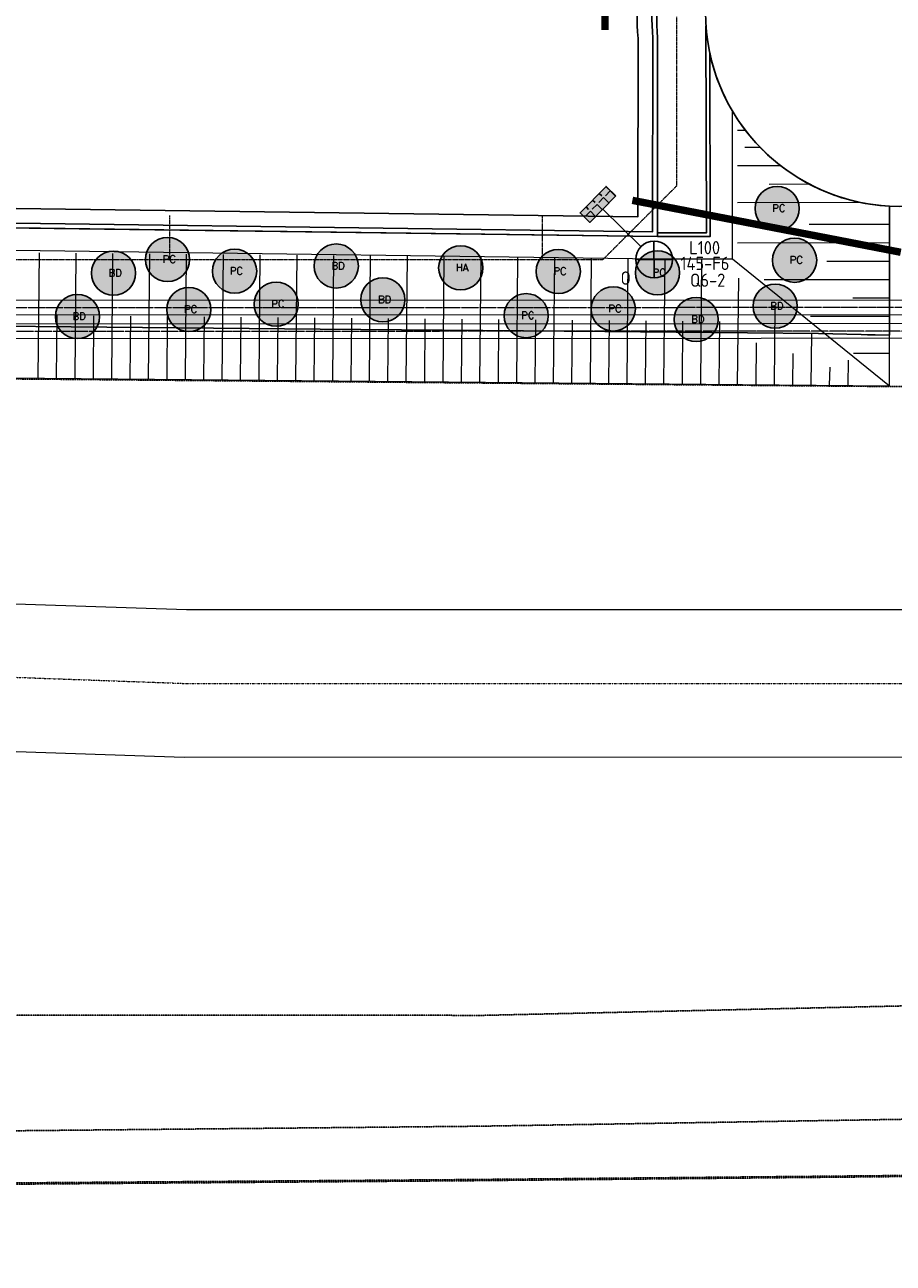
# Model space of a CAD drawing. Header units: metres. Extents: x -270273 to 328371, y -146885 to 591473.
# Tile 266 of 473: x -121995 to -98404, y 363669 to 397309. Entities that reach past the tile are written whole.
import ezdxf
from ezdxf.enums import TextEntityAlignment as Align
from ezdxf.lldxf.tags import DXFTag

# ---------------------------------------------------------------- set-up
doc = ezdxf.new("R2010")
doc.units = ezdxf.units.M
for name, pattern in [('DASHED', [19.05, 12.7, -6.35]), ('GRENS', [1, 0.5, -0.25, 0, -0.25]), ('RI-AWZI_PROCESLEIDING', [18.45, 6, -1.8, 1.75, -1.8, 1.75, -1.8, 1.75, -1.8]), ('RI-AWZI_TERREINRIOLERING', [19.8, 6, -1.8, 2.4, -1.8, 1.8, -1.8, 2.4, -1.8]), ('STIPPELFIJN', [0.375, 0.25, -0.125])]:
    doc.linetypes.add(name, pattern=pattern)
doc.layers.get('0').update_dxf_attribs({"color": 151})
for name, color, linetype, lineweight in [('B-CO-BC-BETONVORM-G', 50, 'Continuous', 18), ('B-XX-KG-KADASTRAAL-G', 2, 'GRENS', 18), ('B-XX-RI-AWZI_PROCESLEIDING-G', 30, 'RI-AWZI_PROCESLEIDING', 18), ('B-XX-RI-AWZI_TERREINRIOLERING-G', 211, 'RI-AWZI_TERREINRIOLERING', 18), ('B-XX-VH-TALUDARCERING-GV', 150, 'Continuous', 18), ('B-XX-WH-WATER-G', 150, 'Continuous', 18)]:
    doc.layers.add(name, color=color, linetype=linetype, lineweight=lineweight)
for name, color, linetype in [('B-ME-IE-VERLICHTING-G', 253, 'Continuous'), ('B-XX-GR-SIERPLANTEN-G', 210, 'Continuous'), ('B-XX-OG-BEBOUWING-G', 1, 'Continuous'), ('B-XX-VH-KANTVERHARDING-G', 253, 'Continuous'), ('B-XX-VH-KANTVERHARDING-GN', 60, 'STIPPELFIJN'), ('B-XX-VH-MOLGOOT-V', 60, 'Continuous')]:
    doc.layers.add(name, color=color, linetype=linetype)
doc.layers.add('B-XX-KL-ELEKTRA-G_HDSR', color=190, linetype='HDSR_Elektra', transparency=0.5)
doc.styles.add('100 ROMANS 2 MM KONINGSSTAL', font='romans.shx', dxfattribs={"height": 0.2})
doc.styles.add('BURO-018', font='Isocp.shx', dxfattribs={"height": 360})
doc.styles.get("Standard").update_dxf_attribs({"font": 'iv-font.shx'})
tags = doc.linetypes.add('HDSR_Elektra', pattern='A,25,-2,["E",Standard,S=1.5,R=0,X=0,Y=-0.75],-4', length=31).pattern_tags.tags
tags[6] = DXFTag(74, 10)

# ---------------------------------------------------------------- blocks, each defined once
blk = doc.blocks.new('talud2')
at = {"layer": 'B-XX-VH-TALUDARCERING-GV'}
for points in [[(0, 0), (0, 3.4)], [(0.5, 0), (0.5, 1.7)]]:
    blk.add_lwpolyline(points, dxfattribs=at)
blk = doc.blocks.new('E00525')
at = {"linetype": 'ByBlock'}
h = blk.add_hatch(dxfattribs=at)
h.set_pattern_fill('ANGLE', color=0, scale=0.184386, style=0)
h.set_pattern_definition([(360, (-37.6733, -34.0193), (6e-17, 1.287937), [0.93668, -0.351256]), (90, (-37.6733, -34.0193), (-1.287937, 1e-16), [0.93668, -0.351256])])
edge = h.paths.add_edge_path()
edge.add_line((-2.52, 2.86), (2.52, 2.86))
edge.add_line((2.52, 2.86), (2.52, 1))
edge.add_line((2.52, 1), (-2.52, 1))
edge.add_line((-2.52, 1), (-2.52, 2.86))
h = blk.add_hatch(color=0, dxfattribs=at)
edge = h.paths.add_edge_path()
edge.add_line((-2.52, 2.86), (2.52, 2.86))
edge.add_line((2.52, 2.86), (2.52, 1))
edge.add_line((2.52, 1), (-2.52, 1))
edge.add_line((-2.52, 1), (-2.52, 2.86))
at = {"color": 0, "linetype": 'ByBlock'}
for p, q in [((-1.77, 14.39), (1.77, 10.85)), ((1.77, 14.39), (-1.77, 10.85)), ((0, 10.1), (0, 2.86))]:
    blk.add_line(p, q, dxfattribs=at)
blk.add_lwpolyline([(-2.52, 2.86), (2.52, 2.86), (2.52, 1), (-2.52, 1)], close=True, dxfattribs=at)
blk.add_circle((0, 12.62), 2.5, dxfattribs=at)
at = {"color": 0, "linetype": 'ByBlock', "style": 'BURO-018'}
for tag, p in [('E_GKAST', (0, 20.62)), ('E_GROEP', (0, 17.62)), ('E_SGROEP', (4.5, 17.62)), ('E_ARMCODE', (0, 12.62)), ('E_SLET', (4.5, 11.62))]:
    blk.add_attdef(tag, text='', height=1.8, dxfattribs=at).set_placement(p, align=Align.MIDDLE)
blk = doc.blocks.new('prunus hoog')
at = {"layer": 'B-XX-GR-SIERPLANTEN-G'}
h = blk.add_hatch(color=116, dxfattribs=at)
edge = h.paths.add_edge_path()
edge.add_arc((0.129, 0.093), 0.6, -97.4699, 262.5301)
at = {"layer": 'B-XX-GR-SIERPLANTEN-G', "color": 116}
blk.add_circle((0.129, 0.093), 0.6, dxfattribs=at)
at = {"layer": 'B-XX-GR-SIERPLANTEN-G', "color": 7, "insert": (-0.003, 0.202), "char_height": 0.2, "attachment_point": 1, "style": '100 ROMANS 2 MM KONINGSSTAL'}
blk.add_mtext_dynamic_manual_height_columns('PC', width=1.24572, gutter_width=1, heights=[0], dxfattribs=at)
blk = doc.blocks.new('buddleja')
at = {"layer": 'B-XX-GR-SIERPLANTEN-G'}
h = blk.add_hatch(color=150, dxfattribs=at)
edge = h.paths.add_edge_path()
edge.add_arc((0, 0), 0.6, 0, 360)
at = {"layer": 'B-XX-GR-SIERPLANTEN-G', "color": 150}
blk.add_circle((0, 0), 0.6, dxfattribs=at)
at = {"layer": 'B-XX-GR-SIERPLANTEN-G', "color": 7, "insert": (-0.132, 0.109), "char_height": 0.2, "attachment_point": 1, "style": '100 ROMANS 2 MM KONINGSSTAL'}
blk.add_mtext_dynamic_manual_height_columns('BD', width=1.24572, gutter_width=1, heights=[0], dxfattribs=at)
blk = doc.blocks.new('hydrangea')
at = {"layer": 'B-XX-GR-SIERPLANTEN-G'}
h = blk.add_hatch(color=254, dxfattribs=at)
edge = h.paths.add_edge_path()
edge.add_arc((0, 0), 0.6, -97.4699, 262.5301)
at = {"layer": 'B-XX-GR-SIERPLANTEN-G', "color": 7}
blk.add_circle((0, 0), 0.6, dxfattribs=at)
at = {"layer": 'B-XX-GR-SIERPLANTEN-G', "color": 7, "insert": (-0.132, 0.109), "char_height": 0.2, "attachment_point": 1, "style": '100 ROMANS 2 MM KONINGSSTAL'}
blk.add_mtext_dynamic_manual_height_columns('HA', width=1.24572, gutter_width=1, heights=[0], dxfattribs=at)

msp = doc.modelspace()

# ---------------------------------------------------------------- linework, layer by layer
at = {"layer": 'B-CO-BC-BETONVORM-G'}
for points in [[(-128943.9409, 389826.3216), (-81640.085, 389841.0377)], [(-128943.8544, 389426.3216), (-81639.9606, 389441.0377)]]:
    msp.add_lwpolyline(points, dxfattribs=at)
for points in [[(-75048.9131, 389193.1042), (-128943.8004, 389176.4954, -0.1989116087)], [(-75048.8266, 388793.1042), (-128943.7139, 388776.4954, -0.1989116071)]]:
    msp.add_lwpolyline(points, format="xyb", dxfattribs=at)
at = {"layer": 'B-XX-KG-KADASTRAAL-G', "ltscale": 0.8}
msp.add_lwpolyline([(-130677.9589, 379891.208), (-117630.3939, 379417.5318), (-97699.8172, 379416.0543), (-65070.684, 380658.4961), (-39535.1686, 382011.4777), (-36927.9394, 383394.8111), (-29491.709, 383722.6133), (-29491.709, 383722.6133), (-24451.4364, 383769.0845), (-24451.4364, 383769.0845), (-16060.81, 384072.8923), (-14069.1184, 383559.15), (-13630.5962, 383857.4477), (-12850.6821, 383930.9126), (41162.802, 387408.4891), (73551.2991, 389211.7677), (81424.5123, 451593.4567), (44614.2405, 459198.0254), (45097.0284, 508232.8921), (959.0207, 511436.23), (959.0207, 511436.23), (782.1343, 509443.6199), (-50800.4104, 512926.7489), (-187973.8805, 509712.4139)], dxfattribs=at)
at = {"layer": 'B-XX-KL-ELEKTRA-G_HDSR', "linetype": 'DASHED', "const_width": 200}
for points in [[(-88427.2626, 411646.212), (-88426.0271, 405930.136), (-106235.4592, 405926.2865), (-106233.5659, 397166.7371)], [(-98198.6293, 391129.5503), (-105489.5679, 392539.8897)]]:
    msp.add_lwpolyline(points, dxfattribs=at)
at = {"layer": 'B-XX-OG-BEBOUWING-G'}
msp.add_circle((-98230.749, 397649.4379), 5274.4446, dxfattribs=at)
at = {"layer": 'B-XX-RI-AWZI_PROCESLEIDING-G'}
msp.add_lwpolyline([(-128943.8976, 389626.3216), (-81640.0228, 389641.0377), (-78766.7029, 389641.9316)], dxfattribs=at)
msp.add_lwpolyline([(-75048.8698, 388993.1042), (-128943.7572, 388976.4954, -0.1989116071)], format="xyb", dxfattribs=at)
at = {"layer": 'B-XX-RI-AWZI_TERREINRIOLERING-G'}
for points in [[(-104294.0149, 397520.2445), (-104293.0221, 392927.0836), (-106292.5898, 390926.6514), (-128644.1776, 390921.8202)], [(-118067.127, 392124.6806), (-118066.8675, 390924.1064)], [(-107939.8176, 392130.43), (-107939.5573, 390926.2954)]]:
    msp.add_lwpolyline(points, dxfattribs=at)
at = {"layer": 'B-XX-VH-KANTVERHARDING-G'}
for points in [[(-129601.6111, 391889.7455), (-120899.205, 391772.3174), (-104810.7864, 391555.2244), (-104803.7791, 396956.0072, -0.4205144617), (-98636.7063, 404156.5907), (-88324.3649, 404057.8176), (-81615.5195, 404078.459), (-81581.7059, 409182.3168), (-89741.3674, 409182.2989), (-97443.8675, 409182.282)], [(-139279.2241, 388787.7045), (-139298.203, 391304.8274, -0.4541330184), (-138367.1851, 392138.0378), (-120897.4509, 391902.3056), (-104940.6155, 391686.9881), (-104933.7865, 396950.4029, -0.4204769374), (-98640.3798, 404286.6319), (-88323.9423, 404187.8195), (-81744.6637, 404208.0623), (-81712.5701, 409052.3165), (-89741.3672, 409052.2989), (-97448.7638, 409052.282)]]:
    msp.add_lwpolyline(points, format="xyb", dxfattribs=at)
for points in [[(-104811.1341, 391655.2238), (-103472.6897, 391659.8784), (-103492.2341, 397279.9237)], [(-104810.7864, 391555.2244), (-103372.3425, 391560.2267), (-103389.7011, 396551.7223)]]:
    msp.add_lwpolyline(points, dxfattribs=at)
msp.add_lwpolyline([(-129401.6293, 391887.047), (-129438.0892, 389185.0592), (-113970.6869, 389044.4905), (-106236.9858, 388974.2062), (-102362.1167, 388938.9912), (-100435.3863, 388921.481), (-98508.854, 388882.1604), (-98508.9675, 390382.1604), (-98509.6106, 392382.3703, -0.3392458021), (-103389.7011, 396551.7223), (-103372.3425, 391560.2267), (-104810.7864, 391555.2244)], format="xyb", close=True, dxfattribs=at)
at = {"layer": 'B-XX-VH-KANTVERHARDING-GN'}
for points in [[(-140356.968, 387920.2862), (-138467.0163, 387829.7244), (-98439.949, 387482.0732), (-78966.7129, 387861.2544), (-49899.8734, 389110.1899), (-29617.4446, 390109.9813)], [(-151118.2933, 365879.0673), (-150459.5633, 377001.1682), (-151116.623, 365746.6582), (-128073.7714, 365808.5456), (-109958.2803, 365941.9068), (-84504.7248, 366181.246), (-61126.2063, 366377.6163), (-44121.7042, 366564.6979), (-39838.5856, 366428.9417), (8388.871, 367567.0978), (50308.0568, 368578.934), (66581.4292, 368894.0486), (66681.5156, 363669.3827)], [(-151066.8926, 365839.1838), (-150410.5855, 376961.428), (-151065.1934, 365706.7751), (-128022.3559, 365773.6823), (-109906.8942, 365910.99), (-84453.3915, 366155.8741), (-61074.9163, 366357.3374), (-44070.4554, 366548.1234), (-39787.3073, 366413.3002), (8439.9002, 367561.9626), (50358.8646, 368582.9307), (66632.1679, 368901.5905), (66733.3926, 363676.9465)], [(-129521.0357, 370412.8564), (-109535.4617, 370402.4669), (-84661.5122, 370961.6294), (-61361.3528, 371290.1742), (-41247.9598, 372379.6282)], [(-130920.9975, 367182.4426), (-109725.8794, 367390.2652), (-84518.3166, 367801.2009), (-60965.5251, 368186.8327), (-41169.6684, 368075.493)]]:
    msp.add_lwpolyline(points, dxfattribs=at)
at = {"layer": 'B-XX-VH-MOLGOOT-V'}
msp.add_lwpolyline([(-139673.2861, 387998.6524), (-139698.1859, 391301.0447, -0.4480398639), (-138342.1018, 392537.7357), (-120892.0539, 392302.2692), (-105340.0898, 392092.4149), (-105333.8088, 396933.4991, -0.4203679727), (-98651.3928, 404686.7557), (-88322.6421, 404587.8254), (-82142.0305, 404606.8416), (-82115.2289, 408652.3157), (-89742.0963, 408652.2989), (-118163.8441, 408755.9844), (-118163.845, 409162.5429)], format="xyb", dxfattribs=at)
at = {"layer": 'B-XX-VH-TALUDARCERING-GV'}
for points in [[(-129609.705, 391289.9155), (-120907.3005, 391172.372), (-104814.7695, 390955.2235), (-102772.215, 390955.665), (-102773.0824, 394968.5849)], [(-102417.3184, 394441.2605), (-102631.4821, 394440.2116)], [(-102013.9311, 393974.2102), (-102438.275, 393973.1633)], [(-101460.2896, 393479.326), (-102631.2737, 393475.9167)], [(-100677.1079, 392976.6343), (-101769.7547, 392971.4792)], [(-129456.967, 387786.0585), (-129456.967, 387786.0585), (-98508.5563, 387504.7976), (-98509.6106, 392382.3703)], [(-99293.7607, 392484.6704), (-102631.0575, 392475.9167)], [(-98509.2917, 391882.1604), (-100685.7293, 391881.6899)], [(-98509.1837, 391382.1604), (-102630.8209, 391381.2695)], [(-102772.215, 390955.665), (-98508.5563, 387504.7976)], [(-98509.0756, 390882.1604), (-100209.0755, 390881.7929)], [(-102631.0252, 387542.0521), (-102600.0159, 390427.8059)], [(-98508.9675, 390382.1604), (-101908.9674, 390381.4255)], [(-101631.0665, 387532.9644), (-101611.7013, 389663.7998)], [(-98508.8594, 389882.1604), (-99504.925, 389881.9451)], [(-98508.7514, 389382.1604), (-100654.1774, 389381.6967)], [(-100631.1078, 387523.8768), (-100618.3863, 388923.6738)], [(-98508.6433, 388882.1604), (-99101.4965, 388882.0323)], [(-102131.0458, 387537.5083), (-102115.4748, 388673.315)], [(-101131.0871, 387528.4206), (-101123.3334, 388381.5953)], [(-98508.5352, 388382.1605), (-99480.8848, 388381.9503)], [(-100131.1284, 387519.3329), (-100115.4179, 388009.7751)], [(-99631.149, 387514.7891), (-99615.4803, 388198.3568)]]:
    msp.add_lwpolyline(points, dxfattribs=at)
at = {"layer": 'B-XX-WH-WATER-G'}
msp.add_lwpolyline([(-128679.2118, 377784.1289), (-117663.1584, 377417.515), (-97508.9886, 377421.8712), (-81297.5277, 378039.1661), (-64979.7188, 378660.5105), (-39117.6321, 380030.7952, 1), (-39329.2725, 384025.1923), (-65161.6492, 382656.4817), (-81449.7281, 382036.2694), (-97585.5485, 381421.8548), (-117597.049, 381417.5294), (-128546.1656, 381781.9156, 1.0340571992), (-128679.2118, 377784.1289)], format="xyb", dxfattribs=at)

# ---------------------------------------------------------------- block references
at = {"layer": 'B-ME-IE-VERLICHTING-G'}
ref = msp.add_blockref('E00525', (-106698.6808, 392699.5049), dxfattribs=dict(at, xscale=199.9999999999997, yscale=199.9999999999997, zscale=199.9999999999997, rotation=225.5119686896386))
ref.add_attrib('E_SGROEP', 'Q6-2', dxfattribs={"layer": '0', "color": 1, "linetype": 'ByBlock', "height": 360, "rotation": 0.01238369, "style": 'BURO-018'}).set_placement((-103444.6111, 390370.8828), align=Align.MIDDLE)
ref.add_attrib('E_GKAST', 'L100', dxfattribs={"layer": '0', "color": 1, "linetype": 'ByBlock', "height": 360, "rotation": 0.01238369, "style": 'BURO-018'}).set_placement((-103526.6812, 391254.4397), align=Align.MIDDLE)
ref.add_attrib('E_GROEP', '145-F6', dxfattribs={"layer": '0', "color": 1, "linetype": 'ByBlock', "height": 360, "rotation": 0.01238369, "style": 'BURO-018'}).set_placement((-103517.9456, 390828.3347), align=Align.MIDDLE)
ref.add_attrib('E_SLET', 'O', dxfattribs={"layer": '0', "color": 1, "linetype": 'ByBlock', "height": 360, "rotation": 0.01238369, "style": 'BURO-018'}).set_placement((-105671.6752, 390429.1209), align=Align.MIDDLE)
at = {"layer": 'B-XX-GR-SIERPLANTEN-G', "xscale": 1000, "yscale": 1000, "zscale": 1000, "rotation": 0.01238424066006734}
for name, p in [('prunus hoog', (-101686.4094, 392224.4967)), ('prunus hoog', (-118244.6586, 390839.286)), ('prunus hoog', (-116422.999, 390521.7903)), ('buddleja', (-113533.006, 390756.3063)), ('hydrangea', (-110152.4967, 390707.9081)), ('prunus hoog', (-107631.5006, 390515.7145)), ('prunus hoog', (-101212.2676, 390819.1011)), ('buddleja', (-119584.8868, 390563.6052)), ('prunus hoog', (-104936.6261, 390479.8991)), ('prunus hoog', (-115295.1549, 389626.1623)), ('buddleja', (-112267.4416, 389839.6676)), ('prunus hoog', (-106138.1783, 389496.8894)), ('buddleja', (-101611.7013, 389663.7998)), ('buddleja', (-120564.1789, 389383.5286)), ('prunus hoog', (-117666.0818, 389481.1549)), ('prunus hoog', (-108505.2518, 389314.3866)), ('buddleja', (-103757.7406, 389304.0062))]:
    msp.add_blockref(name, p, dxfattribs=at)
at = {"layer": 'B-XX-VH-TALUDARCERING-GV', "xscale": 1000, "yscale": 1000, "zscale": 1000, "rotation": 359.4793070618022}
for p in [(-121630.0287, 387714.9269), (-120630.07, 387705.8392), (-119630.1113, 387696.7515), (-118630.1526, 387687.6638), (-117630.1939, 387678.5761), (-116630.2352, 387669.4885), (-115630.2765, 387660.4008), (-114630.3178, 387651.3131), (-113630.3591, 387642.2254), (-112630.4004, 387633.1377), (-111630.4417, 387624.0501), (-110630.483, 387614.9624), (-109630.5243, 387605.8747), (-108630.5656, 387596.787), (-107630.6069, 387587.6993), (-106630.6482, 387578.6116), (-105630.6894, 387569.524), (-104630.7307, 387560.4363), (-103630.772, 387551.3486)]:
    msp.add_blockref('talud2', p, dxfattribs=at)

doc.saveas('drawing.dxf')
